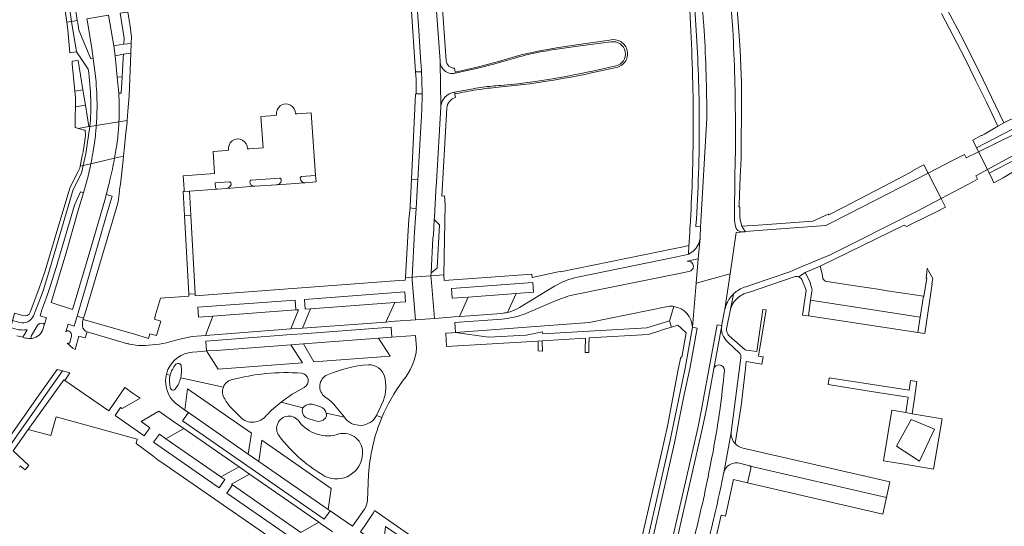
# Model space of a CAD drawing. Extents: x 146402 to 164798, y 455483 to 464134.
# Tile 481 of 575: x 156204 to 156517, y 462592 to 462753. Entities that reach past the tile are written whole.
import ezdxf

# ---------------------------------------------------------------- set-up
doc = ezdxf.new("R2010")
doc.units = 0
doc.header["$LTSCALE"] = 0.2
for name, color, linetype, lineweight in [('B-XX-VH-VERHARDING_ASFALT-GV', 252, 'CONTINUOUS', 18), ('B-XX-VH-VERHARDING_BETONSTRAATSTEEN-GV', 252, 'CONTINUOUS', 18), ('B-XX-VH-VERHARDING_SIERBESTRATING-GV', 252, 'CONTINUOUS', 18), ('B-XX-VH-VERHARDING_TEGEL-GV', 252, 'CONTINUOUS', 18), ('B-XX-VH-VERHARDING_TEGEL_RUBBER-GV', 252, 'CONTINUOUS', 18)]:
    doc.layers.add(name, color=color, linetype=linetype, lineweight=lineweight)

msp = doc.modelspace()

# ---------------------------------------------------------------- linework, layer by layer
at = {"layer": 'B-XX-VH-VERHARDING_ASFALT-GV'}
for points in [[(156430.485, 462750.148), (156429.973, 462756.693), (156428.619, 462756.576), (156427.316, 462769.723), (156426.476, 462777.079), (156425.623, 462783.634), (156424.667, 462790.141), (156424.418, 462791.692), (156418.387, 462790.71), (156419.005, 462786.585), (156420.094, 462778.488), (156420.978, 462771.083), (156422.553, 462756.069), (156420.952, 462755.937)], [(156337.678, 462740.272), (156335.973, 462763.263), (156335.552, 462769.714), (156332.875, 462768.328), (156329.773, 462766.723), (156330.961, 462749.865), (156331.584, 462739.505)], [(156496.695, 462755.212), (156504.167, 462741.068), (156507.543, 462734.049), (156510.947, 462727.136), (156514.627, 462719.511), (156514.807, 462719.617), (156516.5, 462720.55), (156509.936, 462734.235), (156503.608, 462746.97), (156497.759, 462757.897)], [(156235.717, 462729.986), (156235.214, 462735.078), (156234.546, 462741.832), (156234.111, 462744.98), (156234.108, 462744.997), (156232.516, 462754.72), (156225.637, 462753.55), (156225.787, 462752.657), (156227.145, 462744.177), (156227.564, 462740.982), (156228.411, 462734.524)], [(156421.21, 462752.714), (156421.434, 462749.835)], [(156391.882, 462746.245), (156382.081, 462744.982), (156372.45, 462743.564)], [(156519.018, 462718.433), (156507.864, 462712.578), (156507.9, 462712.507), (156508.486, 462711.335), (156519.885, 462716.968), (156527.236, 462720.732), (156539.08, 462726.168), (156539.503, 462726.337), (156548.325, 462729.461), (156553.983, 462731.154), (156604.261, 462745.469), (156603.833, 462747.01), (156553.477, 462732.854)], [(156560.583, 462728.15), (156570.704, 462731.008), (156605.536, 462740.876), (156604.261, 462745.469), (156553.983, 462731.154), (156548.325, 462729.461), (156539.503, 462726.337), (156539.08, 462726.168), (156527.236, 462720.732), (156519.885, 462716.968), (156508.486, 462711.335), (156511.29, 462705.729), (156525.643, 462713.566)], [(156337.885, 462725.902), (156337.689, 462739.701), (156337.688, 462739.714)], [(156337.689, 462739.701), (156337.885, 462725.902)], [(156360.963, 462741.013), (156357.934, 462740.099), (156354.634, 462739.194), (156349.635, 462737.938), (156342.486, 462736.328)], [(156356.887, 462732.4), (156362.355, 462732.909), (156367.838, 462733.66), (156373.297, 462734.561), (156378.703, 462735.518)], [(156342.188, 462730.325), (156342.195, 462730.326), (156348.194, 462731.385)], [(156331.941, 462729.763), (156331.941, 462729.737)], [(156331.655, 462721.112), (156330.547, 462702.509), (156330.46, 462701.05), (156330.047, 462693.247), (156329.544, 462685.947), (156328.773, 462671.512), (156328.849, 462671.519), (156334.754, 462672.011), (156334.824, 462672.953), (156335.4, 462683.95), (156335.569, 462684.892), (156335.802, 462689.881), (156335.846, 462690.505), (156336.33, 462699.027), (156336.483, 462701.704), (156337.851, 462725.62)], [(156228.606, 462719.681), (156235.794, 462720.875), (156235.831, 462721.785)], [(156235.794, 462720.875), (156228.606, 462719.681)], [(156422.277, 462722.032), (156420.372, 462689.284), (156420.299, 462687.591), (156420.146, 462684.211), (156420.123, 462683.949)], [(156228.462, 462717.941), (156228.454, 462717.85), (156228.387, 462717.175)], [(156234.846, 462711.883), (156234.922, 462712.356), (156235.013, 462712.937), (156235.382, 462715.759), (156235.39, 462715.842), (156235.39, 462715.844), (156235.391, 462715.854)], [(156228.011, 462714.16), (156227.609, 462711.532), (156227.478, 462710.761)], [(156525.643, 462713.566), (156511.29, 462705.729), (156511.873, 462704.565), (156523.279, 462710.538), (156526.412, 462712.278)], [(156234.387, 462709.331), (156226.866, 462707.547), (156226.863, 462707.534)], [(156226.866, 462707.547), (156234.387, 462709.331)], [(156431.37, 462687.74), (156431.084, 462689.468), (156431.051, 462690.698), (156431.056, 462691.698), (156431.114, 462702.761)], [(156224.566, 462698.317), (156222.725, 462692.363), (156219.022, 462679.248), (156214.331, 462663.536)], [(156214.331, 462663.536), (156221.051, 462661.332), (156222.243, 462665.151), (156226.85, 462680.77), (156231.466, 462696.763), (156231.734, 462697.786)], [(156420.123, 462683.949), (156419.562, 462677.434), (156418.89, 462669.625), (156429.698, 462672.585), (156431.561, 462685.772), (156434.401, 462685.99), (156434.388, 462686.012), (156433.531, 462685.947)], [(156417.688, 462655.674), (156418.89, 462669.625), (156419.562, 462677.434), (156416.031, 462676.624)], [(156416.664, 462673.34), (156416.043, 462673.236), (156413.478, 462672.722), (156379.949, 462665.961)], [(156428.036, 462661.425), (156429.698, 462672.585), (156418.89, 462669.625), (156417.688, 462655.674), (156419.165, 462655.41), (156416.845, 462642.439), (156415.071, 462634.288), (156412.045, 462619.021), (156401.383, 462572.021), (156396.311, 462550.154), (156395.218, 462545.723), (156391.969, 462535.225), (156397.591, 462531.265), (156399.6, 462537.323), (156404.56, 462559.559), (156407.414, 462571.119), (156419.383, 462623.679), (156420.676, 462630.101), (156421.218, 462633.07), (156422.997, 462642.751), (156425.534, 462656.476), (156427.009, 462656.203), (156424.472, 462642.48)], [(156361.769, 462666.359), (156346.571, 462665.2), (156343.792, 462659.053), (156347.072, 462659.306), (156357.126, 462660.072)], [(156359.067, 462660.383), (156361.769, 462666.359)], [(156357.263, 462658.277), (156342.303, 462657.137), (156342.556, 462654.037), (156384.927, 462657.208), (156409.922, 462662.26)], [(156374.497, 462664.112), (156364.102, 462659.74)], [(156427.08, 462656.577), (156427.713, 462659.77), (156427.923, 462660.829)], [(156401.259, 462537.725), (156406.025, 462559.23), (156408.878, 462570.787), (156420.849, 462623.367), (156422.139, 462629.771), (156424.472, 462642.48), (156427.009, 462656.203), (156425.534, 462656.476), (156422.997, 462642.751), (156421.218, 462633.07), (156420.676, 462630.101), (156419.383, 462623.679), (156407.414, 462571.119), (156404.56, 462559.559), (156399.6, 462537.323), (156397.591, 462531.265), (156398.863, 462530.372), (156401.083, 462537.051)], [(156401.383, 462572.021), (156412.045, 462619.021), (156415.071, 462634.288), (156416.845, 462642.439), (156419.165, 462655.41), (156417.688, 462655.674), (156415.373, 462642.731), (156410.584, 462619.349), (156399.904, 462572.278)], [(156432.595, 462647.483), (156428.94, 462650.929)], [(156427.605, 462609.332), (156427.623, 462609.412), (156427.626, 462609.427), (156430.026, 462622.286), (156430.034, 462622.376), (156433.047, 462645.983)]]:
    msp.add_lwpolyline(points, dxfattribs=at)
for points in [[(156420.952, 462755.937, -0.0012579), (156421.21, 462752.714)], [(156421.434, 462749.835, -0.0136311), (156422.277, 462722.032)], [(156431.332, 462719.344, 0.0147704), (156430.485, 462750.148)], [(156396.387, 462743.15, 0.4099976), (156391.882, 462746.245)], [(156372.45, 462743.564, 0.01562), (156366.432, 462742.412)], [(156393.365, 462738.602, 0.4129419), (156396.387, 462743.15)], [(156331.584, 462739.505, -0.0050379), (156331.758, 462736.737)], [(156337.688, 462739.714, -0.0358308), (156337.678, 462740.272)], [(156339.033, 462737.124, -0.1955994), (156337.689, 462739.701)], [(156366.432, 462742.412, 0.0104408), (156360.963, 462741.013)], [(156331.758, 462736.737, -0.0133336), (156331.941, 462729.763)], [(156342.486, 462736.328, -0.2439029), (156339.033, 462737.124)], [(156378.703, 462735.518, 0.009398), (156393.365, 462738.602)], [(156228.411, 462734.524, -0.0243563), (156228.824, 462725.777)], [(156339.196, 462728.672, -0.1668228), (156342.188, 462730.325)], [(156348.194, 462731.385, -0.0138814), (156351.219, 462731.893)], [(156351.219, 462731.893, -0.017103), (156356.887, 462732.4)], [(156235.831, 462721.785, 0.0263382), (156235.717, 462729.986)], [(156331.941, 462729.737, -0.0160016), (156331.655, 462721.112)], [(156337.885, 462725.902, -0.1491719), (156339.196, 462728.672)], [(156228.824, 462725.777, -0.018045), (156228.606, 462719.681)], [(156337.851, 462725.62, -0.0139812), (156337.885, 462725.902)], [(156235.391, 462715.854, 0.0169953), (156235.794, 462720.875)], [(156228.606, 462719.681, -0.0056136), (156228.462, 462717.941)], [(156431.114, 462702.761, 0.0135079), (156431.332, 462719.344)], [(156228.387, 462717.175, -0.0086137), (156228.011, 462714.16)], [(156234.387, 462709.331, 0.0043118), (156234.846, 462711.883)], [(156227.478, 462710.761, -0.0074347), (156226.866, 462707.547)], [(156232.911, 462702.429, 0.0121715), (156234.387, 462709.331)], [(156226.863, 462707.534, -0.0211668), (156224.566, 462698.317)], [(156231.734, 462697.786, 0.0096711), (156232.911, 462702.429)], [(156433.531, 462685.947, -0.3854362), (156431.37, 462687.74)], [(156416.031, 462676.624, -0.4593981), (156418.032, 462675.003)], [(156418.032, 462675.003, -0.3130547), (156416.664, 462673.34)], [(156379.949, 462665.961, 0.0456464), (156374.497, 462664.112)], [(156409.922, 462662.26, -0.1028322), (156411.828, 462662.254)], [(156411.828, 462662.254, -0.3659189), (156417.688, 462655.674)], [(156427.923, 462660.829, -0.0151908), (156428.036, 462661.425)], [(156357.126, 462660.072, 0.0375534), (156359.067, 462660.383)], [(156364.102, 462659.74, -0.0615868), (156357.263, 462658.277)], [(156427.285, 462653.377, -0.123887), (156427.017, 462656.202)], [(156427.017, 462656.202, -0.028964), (156427.08, 462656.577)], [(156428.94, 462650.929, -0.1279339), (156427.285, 462653.377)], [(156433.045, 462646.833, 0.14176), (156432.595, 462647.483)], [(156433.047, 462645.983, 0.1529403), (156433.045, 462646.833)], [(156424.472, 462642.48, -0.3638881), (156426.297, 462643.73)], [(156426.297, 462643.73, -0.4138116), (156427.848, 462641.883)], [(156427.848, 462641.883, -0.0132753), (156426.366, 462629.225)], [(156426.366, 462629.225, -0.0159407), (156423.243, 462611.093)], [(156423.243, 462611.093, -0.0159391), (156418.103, 462588.255)], [(156422.735, 462587.961, 0.0144203), (156427.605, 462609.332)]]:
    msp.add_lwpolyline(points, format="xyb", dxfattribs=at)
for points in [[(156508.169, 462702.625), (156507.592, 462703.709), (156511.29, 462705.729), (156508.486, 462711.335), (156504.561, 462709.394), (156503.974, 462710.495), (156500.414, 462708.67), (156492.461, 462704.593), (156496.602, 462696.484), (156504.633, 462700.756), (156506.63, 462701.819)], [(156323.256, 462663.486), (156296.545, 462661.501), (156294.029, 462655.344), (156320.473, 462657.331)], [(156291.847, 462661.147), (156265.521, 462659.166), (156263.278, 462653.049), (156290.294, 462655.138), (156292.71, 462661.191)], [(156263.57, 462648.133), (156266.735, 462648.313), (156290.308, 462650.108), (156294.324, 462650.419), (156318.099, 462652.192), (156322.379, 462652.527), (156322.144, 462655.666), (156320.616, 462655.537), (156294.146, 462653.548), (156290.413, 462653.342), (156263.385, 462651.252)], [(156318.099, 462652.192), (156294.324, 462650.419), (156297.617, 462644.641), (156321.844, 462646.448)], [(156290.308, 462650.108), (156266.735, 462648.313), (156263.57, 462648.133), (156267.296, 462642.355), (156294.049, 462644.377)], [(156276.797, 462615.413), (156277.808, 462622.077), (156257.559, 462636.095), (156256.707, 462629.356), (156257.831, 462628.59)], [(156255.992, 462625.957), (156300.916, 462594.797), (156302.75, 462597.428), (156302.167, 462597.814), (156280.141, 462613.103), (156276.797, 462615.413), (156257.831, 462628.59)], [(156273.877, 462611.361), (156256.341, 462623.53), (156250.618, 462620.287), (156268.135, 462608.15)], [(156280.141, 462613.103), (156302.167, 462597.814), (156303.057, 462604.504), (156281.068, 462619.781)], [(156299.154, 462593.829), (156277.234, 462609.033), (156271.44, 462605.904), (156271.825, 462605.602), (156293.456, 462590.496)]]:
    msp.add_lwpolyline(points, close=True, dxfattribs=at)
at = {"layer": 'B-XX-VH-VERHARDING_BETONSTRAATSTEEN-GV'}
for points in [[(156239.696, 462745.734), (156237.286, 462745.482), (156234.576, 462745.068), (156234.108, 462744.997), (156234.111, 462744.98), (156234.546, 462741.832), (156235.063, 462741.884), (156237.231, 462742.304), (156239.5, 462742.659)], [(156221.947, 462725.585), (156225.139, 462726.11), (156224.335, 462731.017), (156221.791, 462730.599), (156221.982, 462728.594)], [(156328.158, 462694.006), (156328.138, 462693.536), (156330.047, 462693.247), (156330.46, 462701.05), (156330.547, 462702.509), (156328.548, 462702.628), (156328.436, 462700.43)], [(156334.824, 462672.953), (156336.714, 462674.431), (156337.49, 462688.211), (156335.802, 462689.881), (156335.569, 462684.892), (156335.4, 462683.95)], [(156335.886, 462658.479), (156334.818, 462671.095), (156334.744, 462671.871), (156334.754, 462672.011), (156328.849, 462671.519), (156328.773, 462671.512), (156328.769, 462671.44), (156328.785, 462670.631), (156329.83, 462658.02)], [(156489.249, 462653.959), (156489.984, 462658.816), (156455.209, 462664.242), (156454.483, 462659.263)], [(156339.738, 462649.598), (156368.715, 462651.301), (156369.997, 462651.377), (156383.831, 462652.19), (156383.697, 462648.445), (156383.703, 462647.644), (156383.83, 462647.64), (156384.821, 462647.608), (156384.873, 462650.075), (156384.949, 462652.268), (156403.702, 462653.37), (156406.108, 462654.131), (156408.556, 462654.905), (156411.097, 462655.708), (156410.462, 462657.717), (156403.279, 462655.45), (156370.237, 462653.544), (156370.179, 462654.227), (156364.941, 462653.166), (156352.992, 462652.477), (156342.556, 462654.037), (156341.384, 462653.921), (156339.435, 462653.78)], [(156368.781, 462648.136), (156370.116, 462648.091), (156370.12, 462648.19), (156370.017, 462650.877), (156369.997, 462651.377), (156368.715, 462651.301), (156368.728, 462650.801), (156368.746, 462650.133), (156368.79, 462648.48)]]:
    msp.add_lwpolyline(points, close=True, dxfattribs=at)
for points in [[(156291.78, 462723.37, 1.1348914), (156285.79, 462722.94)], [(156276.53, 462712.25, 1.1365347), (156270.561, 462711.83)], [(156277.38, 462702.101, 0.1227596), (156277.319, 462701.815)], [(156277.319, 462701.815, -0.1227596), (156277.38, 462702.101)], [(156277.527, 462702.269, 0.1618207), (156277.38, 462702.101)], [(156277.38, 462702.101, -0.1618207), (156277.527, 462702.269)], [(156277.75, 462702.325, 0.1613922), (156277.527, 462702.269)], [(156277.527, 462702.269, -0.1613922), (156277.75, 462702.325)], [(156287.12, 462702.861, 0.1457153), (156286.951, 462702.968)], [(156286.951, 462702.968, -0.1457153), (156287.12, 462702.861)], [(156287.111, 462701.679, 0.0823593), (156287.259, 462702.091)], [(156287.259, 462702.091, -0.0823593), (156287.111, 462701.679)], [(156287.23, 462702.663, 0.1106347), (156287.12, 462702.861)], [(156287.12, 462702.861, -0.1106347), (156287.23, 462702.663)], [(156287.259, 462702.091, 0.1102113), (156287.23, 462702.663)], [(156287.23, 462702.663, -0.1102113), (156287.259, 462702.091)], [(156293.22, 462702.96, -0.4299468), (156293.735, 462703.48)], [(156293.735, 462703.48, 0.4299468), (156293.22, 462702.96)], [(156294.474, 462701.557, -0.2184702), (156293.46, 462702.24)], [(156293.46, 462702.24, 0.2184702), (156294.474, 462701.557)], [(156266.927, 462699.508, -0.4238814), (156266.43, 462699.99)], [(156266.43, 462699.99, 0.4238814), (156266.927, 462699.508)], [(156270.687, 462700.033, -0.1116055), (156269.972, 462699.733)], [(156269.972, 462699.733, 0.1116055), (156270.687, 462700.033)], [(156271.219, 462700.612, -0.1035155), (156270.687, 462700.033)], [(156270.687, 462700.033, 0.1035155), (156271.219, 462700.612)], [(156270.76, 462701.825, -0.1065237), (156271.077, 462701.733)], [(156271.077, 462701.733, 0.1065237), (156270.76, 462701.825)], [(156271.077, 462701.733, -0.1466516), (156271.299, 462701.491)], [(156271.299, 462701.491, 0.1466516), (156271.077, 462701.733)], [(156271.374, 462701.153, -0.1203325), (156271.219, 462700.612)], [(156271.219, 462700.612, 0.1203325), (156271.374, 462701.153)], [(156271.299, 462701.491, -0.1218671), (156271.374, 462701.153)], [(156271.374, 462701.153, 0.1218671), (156271.299, 462701.491)], [(156277.319, 462701.815, 0.1155285), (156277.511, 462701.071)], [(156277.511, 462701.071, -0.1155285), (156277.319, 462701.815)], [(156277.662, 462700.865, 0.0861073), (156278.041, 462700.592)], [(156278.041, 462700.592, -0.0861073), (156277.662, 462700.865)], [(156278.041, 462700.592, 0.0723334), (156278.453, 462700.446)], [(156278.453, 462700.446, -0.0723334), (156278.041, 462700.592)], [(156278.453, 462700.446, 0.0302134), (156278.681, 462700.417)], [(156278.681, 462700.417, -0.0302134), (156278.453, 462700.446)], [(156278.681, 462700.417, 0.0225111), (156278.904, 462700.412)], [(156285.877, 462700.901, 0.0789306), (156286.361, 462701.017)], [(156286.361, 462701.017, -0.0789306), (156285.877, 462700.901)], [(156286.361, 462701.017, 0.0854983), (156286.789, 462701.282)], [(156286.789, 462701.282, -0.0854983), (156286.361, 462701.017)], [(156286.789, 462701.282, 0.0849315), (156287.111, 462701.679)], [(156287.111, 462701.679, -0.0849315), (156286.789, 462701.282)], [(156294.474, 462701.557, 0.0564037), (156294.81, 462701.54)], [(156459.466, 462670.572, -0.1179364), (156459.115, 462671.121)], [(156455.618, 462667.967, -0.0633326), (156455.621, 462667.067)], [(156460.367, 462670.174, -0.177713), (156459.466, 462670.572)], [(156325.738, 462638.535, 0.1552691), (156330.212, 462649.147)], [(156259.07, 462647.754, 0.2817708), (156251.337, 462642.235)], [(156252.018, 462640.416, -0.1248273), (156253.856, 462643.907)], [(156253.856, 462643.907, -0.6220177), (156255.547, 462643.313)], [(156255.547, 462643.313, -0.0997957), (156255.375, 462639.585)], [(156301.937, 462640.574, -0.0839232), (156314.923, 462643.752)], [(156314.923, 462643.752, -0.3456195), (156320.054, 462640.105)], [(156250.671, 462639.768, 0.2582672), (156253.722, 462631.602)], [(156250.829, 462640.67, 0.0244178), (156250.671, 462639.768)], [(156251.337, 462642.235, 0.0447806), (156250.829, 462640.67)], [(156252.071, 462636.471, -0.1249696), (156252.018, 462640.416)], [(156255.375, 462639.585, -0.0997349), (156253.773, 462636.215)], [(156271.347, 462638.975, -0.0820872), (156293.676, 462641.092)], [(156293.676, 462641.092, -0.7403284), (156294.533, 462636.579)], [(156301.192, 462633.52, -0.5842189), (156301.937, 462640.574)], [(156320.054, 462640.105, -0.1492245), (156319.665, 462632.365)], [(156253.773, 462636.215, -0.701563), (156252.071, 462636.471)], [(156269.086, 462633.321, -0.2205236), (156268.907, 462636.672)], [(156268.907, 462636.672, -0.2203175), (156271.347, 462638.975)], [(156294.533, 462636.579, 0.044762), (156287.237, 462631.863)], [(156319.168, 462626.969, -0.0603309), (156325.738, 462638.535)], [(156271.293, 462630.153, -0.051518), (156269.086, 462633.321)], [(156304.713, 462630.263, 0.0950185), (156301.192, 462633.52)], [(156287.237, 462631.863, 0.0325152), (156282.524, 462627.658)], [(156294.116, 462630.058, -0.3330392), (156297.545, 462631.094)], [(156299.699, 462630.377, -0.2755221), (156301.563, 462628.39)], [(156282.524, 462627.658, -0.4522644), (156274.292, 462627.111)], [(156286.582, 462621.198, -1.0188378), (156292.936, 462625.765)], [(156295.445, 462626.84, -0.4172693), (156294.116, 462630.058)], [(156301.56, 462627.239, -0.382788), (156298.13, 462625.99)], [(156301.563, 462628.39, -0.1103404), (156301.56, 462627.239)], [(156317.522, 462627.643, -0.5569595), (156307.295, 462627.107)], [(156292.936, 462625.765, 0.3225226), (156305.586, 462621.783)], [(156314.986, 462608.919, -0.0843136), (156319.168, 462626.969)], [(156293.613, 462613.723, -0.0477061), (156286.582, 462621.198)], [(156305.586, 462621.783, -0.5209959), (156313.063, 462615.452)], [(156431.24, 462618.726, -0.2078353), (156430.026, 462622.286)], [(156433.793, 462617.281, -0.1595274), (156431.24, 462618.726)], [(156313.063, 462615.452, -0.5386011), (156301.244, 462608.342)], [(156301.244, 462608.342, -0.0511943), (156293.613, 462613.723)], [(156427.626, 462609.427, -0.2015668), (156429.5, 462612.024)], [(156429.5, 462612.024, -0.2270319), (156433.05, 462612.378)], [(156435.802, 462611.681, -0.1056283), (156436.035, 462611.597)], [(156436.035, 462611.597, -0.102406), (156436.202, 462611.432)], [(156436.202, 462611.432, -0.2854782), (156436.203, 462610.833)], [(156313.704, 462597.961, 0.1292858), (156314.589, 462600.832)], [(156316.87, 462597.501, -0.0536629), (156316.023, 462596.023)]]:
    msp.add_lwpolyline(points, format="xyb", dxfattribs=at)
for points in [[(156285.79, 462722.94), (156285.28, 462722.906), (156280.8, 462722.61), (156281.536, 462712.61), (156277.049, 462712.287), (156276.53, 462712.25)], [(156293.735, 462703.48), (156298.17, 462703.81), (156296.79, 462723.74), (156292.319, 462723.41), (156291.78, 462723.37)], [(156270.561, 462711.83), (156270.029, 462711.79), (156265.62, 462711.46), (156266.11, 462704.44), (156256.12, 462703.71), (156256.318, 462700.976), (156256.442, 462699.27), (156256.48, 462698.75), (156258.2, 462698.843), (156266.927, 462699.508)], [(156286.951, 462702.968), (156286.755, 462702.97), (156282.258, 462702.648), (156277.75, 462702.325)], [(156277.75, 462702.325), (156282.258, 462702.648), (156286.755, 462702.97), (156286.951, 462702.968)], [(156293.46, 462702.24), (156293.22, 462702.96)], [(156293.22, 462702.96), (156293.46, 462702.24)], [(156294.81, 462701.54), (156298.313, 462701.784), (156298.17, 462703.81), (156293.735, 462703.48)], [(156266.43, 462699.99), (156266.35, 462701.47), (156270.76, 462701.825)], [(156270.76, 462701.825), (156266.35, 462701.47), (156266.43, 462699.99)], [(156266.927, 462699.508), (156266.97, 462699.511), (156269.955, 462699.73), (156269.96, 462699.731), (156269.972, 462699.733)], [(156269.972, 462699.733), (156277.538, 462700.305), (156278.681, 462700.417)], [(156277.511, 462701.071), (156277.662, 462700.865)], [(156277.662, 462700.865), (156277.511, 462701.071)], [(156278.904, 462700.412), (156285.747, 462700.892), (156285.862, 462700.9), (156285.877, 462700.901)], [(156285.877, 462700.901), (156290.28, 462701.217), (156294.474, 462701.557)], [(156459.115, 462671.121), (156458.85, 462672.66), (156458.23, 462675.06), (156453.51, 462673.071), (156455.04, 462669.95), (156455.318, 462668.966), (156455.618, 462667.967)], [(156455.209, 462664.242), (156489.984, 462658.816), (156490.992, 462665.484), (156488.178, 462665.92), (156485.267, 462666.372), (156482.356, 462666.823), (156479.445, 462667.275), (156476.534, 462667.727), (156473.624, 462668.178), (156470.671, 462668.636), (156460.367, 462670.174)], [(156455.621, 462667.067), (156455.209, 462664.242)], [(156330.212, 462649.147), (156329.902, 462653.075), (156323.758, 462652.596), (156322.379, 462652.527), (156318.099, 462652.192), (156321.844, 462646.448), (156297.617, 462644.641), (156294.324, 462650.419), (156290.308, 462650.108), (156294.049, 462644.377), (156267.296, 462642.355), (156263.57, 462648.133), (156262.181, 462647.959), (156259.07, 462647.754)], [(156250.829, 462640.67), (156252.018, 462640.416)], [(156252.018, 462640.416), (156250.829, 462640.67)], [(156255.375, 462639.585), (156268.907, 462636.672)], [(156268.907, 462636.672), (156255.375, 462639.585)], [(156253.722, 462631.602), (156256.707, 462629.356), (156257.559, 462636.095), (156277.808, 462622.077), (156276.797, 462615.413), (156280.141, 462613.103), (156281.068, 462619.781), (156303.057, 462604.504), (156302.167, 462597.814), (156302.75, 462597.428), (156303.859, 462596.665), (156309.845, 462592.506), (156313.704, 462597.961)], [(156274.292, 462627.111), (156271.293, 462630.153)], [(156287.237, 462631.863), (156294.116, 462630.058)], [(156294.116, 462630.058), (156287.237, 462631.863)], [(156297.545, 462631.094), (156299.699, 462630.377)], [(156307.295, 462627.107), (156304.713, 462630.263)], [(156319.665, 462632.365), (156317.522, 462627.643), (156319.168, 462626.969)], [(156301.563, 462628.39), (156307.295, 462627.107)], [(156307.295, 462627.107), (156301.563, 462628.39)], [(156319.168, 462626.969), (156317.522, 462627.643)], [(156298.13, 462625.99), (156295.445, 462626.84)], [(156430.026, 462622.286), (156427.626, 462609.427)], [(156480.379, 462606.644), (156475.23, 462607.808), (156473.886, 462608.114), (156472.225, 462608.5), (156472.008, 462608.548), (156471.525, 462608.66), (156433.793, 462617.281)], [(156433.05, 462612.378), (156435.802, 462611.681)], [(156436.035, 462611.597), (156479.272, 462601.582), (156480.379, 462606.644)], [(156479.272, 462601.582), (156436.035, 462611.597)], [(156314.589, 462600.832), (156314.986, 462608.919)], [(156436.203, 462610.833), (156435.21, 462606.33), (156478.136, 462596.385), (156479.272, 462601.582)], [(156316.023, 462596.023), (156314.93, 462594.394), (156313.917, 462592.885), (156312.452, 462590.703), (156317.818, 462586.971), (156318.936, 462586.166), (156319.636, 462585.664), (156320.306, 462592.454), (156340.1, 462578.874), (156339.037, 462572.141), (156340.028, 462571.449), (156344.62, 462578.132), (156321.746, 462594.124)], [(156321.746, 462594.124), (156316.87, 462597.501)]]:
    msp.add_lwpolyline(points, dxfattribs=at)
at = {"layer": 'B-XX-VH-VERHARDING_SIERBESTRATING-GV'}
for points in [[(156416.414, 462678.88), (156416.59, 462681.581), (156416.578, 462681.569), (156413.835, 462680.997), (156413.191, 462680.874), (156412.164, 462680.673), (156375.864, 462673.258), (156375.845, 462673.345), (156375.143, 462673.203), (156366.823, 462671.412), (156366.783, 462672.514), (156352.271, 462671.416), (156338.929, 462670.545), (156338.818, 462672.305), (156334.876, 462672.021), (156334.754, 462672.011), (156334.744, 462671.871), (156334.818, 462671.095), (156335.886, 462658.479), (156341.006, 462658.869), (156342.157, 462658.927), (156343.792, 462659.053), (156346.571, 462665.2), (156341.465, 462664.873), (156341.248, 462667.99), (156367.049, 462669.919), (156367.298, 462666.773), (156361.769, 462666.359), (156359.067, 462660.383)], [(156381.2, 462671.559), (156412.731, 462677.985), (156414.652, 462678.389), (156415.698, 462678.608)], [(156362.832, 462661.958), (156374.004, 462668.653)], [(156362.075, 462661.504), (156362.832, 462661.958)]]:
    msp.add_lwpolyline(points, dxfattribs=at)
for points in [[(156415.698, 462678.608, 0.0305605), (156416.414, 462678.88)], [(156374.004, 462668.653, -0.0886774), (156381.2, 462671.559)], [(156359.067, 462660.383, 0.0616175), (156362.075, 462661.504)]]:
    msp.add_lwpolyline(points, format="xyb", dxfattribs=at)
at = {"layer": 'B-XX-VH-VERHARDING_TEGEL-GV'}
for points in [[(156219.753, 462759.052), (156219.943, 462757.886), (156220.767, 462752.723), (156222.558, 462753.03), (156221.79, 462758.121), (156221.591, 462759.442), (156221.222, 462761.886), (156221.012, 462763.28), (156220.001, 462769.444), (156219.574, 462772.027), (156217.843, 462782.501), (156217.325, 462785.665)], [(156418.892, 462749.966), (156418.264, 462759.979), (156416.925, 462773.049), (156415.676, 462783.172)], [(156339.589, 462740.223), (156338.049, 462762.955), (156337.795, 462766.701), (156337.522, 462770.736), (156335.552, 462769.714), (156335.973, 462763.263), (156337.678, 462740.272)], [(156432.801, 462702.454), (156432.856, 462703.361), (156433.204, 462709.122), (156433.326, 462728.78), (156433.269, 462733.432), (156433.265, 462733.522), (156433.175, 462735.733), (156433.166, 462735.733), (156432.855, 462743.736), (156432.434, 462749.497), (156431.951, 462756.61), (156431.592, 462761.157), (156431.078, 462766.824), (156430.988, 462767.814), (156429.041, 462767.653)], [(156331.584, 462739.505), (156330.961, 462749.865), (156329.773, 462766.723), (156329.543, 462766.604), (156327.92, 462765.76)], [(156327.92, 462765.76), (156328.155, 462762.298), (156328.483, 462757.481), (156329.892, 462736.732), (156331.758, 462736.737)], [(156429.459, 462763.252), (156429.973, 462756.693), (156430.485, 462750.148)], [(156416.923, 462756.376), (156417.197, 462749.798)], [(156227.564, 462740.982), (156226.852, 462740.868), (156223.023, 462749.945), (156222.687, 462752.172), (156222.558, 462753.03), (156220.767, 462752.723), (156222.31, 462743.048), (156224.165, 462740.4), (156226.069, 462737.602)], [(156391.441, 462746.815), (156382.441, 462745.55), (156375.192, 462744.436), (156369.341, 462743.376), (156363.392, 462742.115), (156356.144, 462740.051), (156349.794, 462738.34), (156342.429, 462736.632), (156342.194, 462737.877)], [(156372.45, 462743.564), (156382.081, 462744.982), (156391.882, 462746.245)], [(156238.619, 462724.288), (156238.986, 462729.066), (156239.5, 462742.659), (156237.231, 462742.304), (156237.169, 462740.973), (156236.795, 462735.125), (156236.485, 462730.012), (156235.717, 462729.986)], [(156228.411, 462734.524), (156227.564, 462740.982)], [(156337.688, 462739.714), (156337.689, 462739.701)], [(156342.486, 462736.328), (156349.635, 462737.938), (156354.634, 462739.194), (156357.934, 462740.099), (156360.963, 462741.013)], [(156331.758, 462736.737), (156329.892, 462736.732), (156330.052, 462734.384), (156330.109, 462729.733)], [(156385.18, 462736.278), (156393.105, 462738.015)], [(156378.703, 462735.518), (156373.297, 462734.561), (156367.838, 462733.66), (156362.355, 462732.909), (156356.887, 462732.4)], [(156348.194, 462731.385), (156342.195, 462730.326), (156342.188, 462730.325), (156342.321, 462729.716)], [(156342.557, 462728.573), (156342.321, 462729.716), (156342.188, 462730.325)], [(156331.941, 462729.737), (156330.109, 462729.733), (156329.91, 462729.682), (156328.548, 462702.628), (156330.547, 462702.509), (156331.655, 462721.112)], [(156330.109, 462729.733), (156331.941, 462729.737), (156331.941, 462729.763)], [(156235.831, 462721.785), (156235.794, 462720.875), (156238.39, 462721.31), (156238.619, 462724.288)], [(156335.802, 462689.881), (156337.49, 462688.211), (156336.714, 462674.431), (156334.824, 462672.953), (156334.754, 462672.011), (156334.876, 462672.021), (156338.818, 462672.305), (156339.31, 462694.59), (156339.105, 462697.357), (156338.212, 462697.284), (156339.769, 462725.194)], [(156337.851, 462725.62), (156336.483, 462701.704), (156336.33, 462699.027), (156335.846, 462690.505), (156335.802, 462689.881)], [(156525.878, 462725.101), (156517.356, 462721.022), (156516.5, 462720.55), (156514.807, 462719.617), (156514.627, 462719.511), (156510.356, 462716.996), (156509.482, 462716.558), (156509.357, 462716.495), (156506.626, 462715.053), (156507.864, 462712.578), (156519.018, 462718.433)], [(156234.387, 462709.331), (156237.259, 462710.008), (156237.555, 462712.927), (156237.908, 462716.416), (156238.348, 462720.763), (156238.39, 462721.31), (156235.794, 462720.875)], [(156226.597, 462719.347), (156225.728, 462713.64), (156225.276, 462710.674), (156225.186, 462710.269), (156224.458, 462706.981), (156226.866, 462707.547)], [(156228.606, 462719.681), (156226.597, 462719.347)], [(156226.597, 462719.347), (156228.606, 462719.681)], [(156228.387, 462717.175), (156228.454, 462717.85), (156228.462, 462717.941)], [(156235.391, 462715.854), (156235.39, 462715.844), (156235.39, 462715.842), (156235.382, 462715.759), (156235.013, 462712.937), (156234.922, 462712.356), (156234.846, 462711.883)], [(156227.478, 462710.761), (156227.609, 462711.532), (156228.011, 462714.16)], [(156526.412, 462712.278), (156523.279, 462710.538), (156511.873, 462704.565)], [(156237.026, 462707.706), (156237.259, 462710.008), (156234.387, 462709.331)], [(156511.873, 462704.565), (156511.919, 462704.472), (156512.934, 462702.416), (156513.364, 462701.546), (156516.279, 462703.102), (156521.628, 462706.372), (156524.076, 462707.728), (156530.174, 462710.839), (156530.415, 462710.961)], [(156223.527, 462706.759), (156223.417, 462706.189), (156222.819, 462705.088), (156220.851, 462701.136), (156220.177, 462699.783), (156215.22, 462683.209), (156212.237, 462673.237), (156210.358, 462667.793), (156207.661, 462660.443)], [(156226.863, 462707.534), (156226.866, 462707.547), (156224.458, 462706.981), (156223.869, 462704.539), (156221.277, 462699.434), (156213.831, 462674.221), (156211.689, 462667.255), (156210.856, 462665.024), (156208.724, 462659.313)], [(156208.724, 462659.313), (156210.856, 462665.024), (156211.689, 462667.255), (156213.831, 462674.221), (156221.277, 462699.434), (156223.869, 462704.539), (156224.458, 462706.981), (156223.527, 462706.759)], [(156231.734, 462697.786), (156233.58, 462697.25), (156231.72, 462690.96), (156225.692, 462669.953), (156222.527, 462659.21), (156224.519, 462658.527), (156225.021, 462660.154), (156234.916, 462693.234), (156235.556, 462695.443), (156236.009, 462698.88), (156235.81, 462699.02), (156235.904, 462699.412), (156236.3, 462701.07), (156237.026, 462707.706)], [(156431.114, 462702.761), (156431.056, 462691.698), (156431.051, 462690.698), (156431.084, 462689.468), (156431.37, 462687.74)], [(156212.1, 462656.352), (156212.812, 462658.695), (156210.788, 462659.317), (156211.361, 462661.243), (156211.984, 462662.893), (156213.101, 462666.046), (156213.923, 462668.615), (156215.864, 462674.62), (156221.685, 462694.433), (156223.629, 462698.637), (156224.566, 462698.317)], [(156496.602, 462696.484), (156488.989, 462692.515), (156461.154, 462678.525), (156458.837, 462677.558), (156451.492, 462674.491), (156448.659, 462673.308), (156436.133, 462669.025), (156434.713, 462668.539)], [(156451.412, 462671.636), (156453.51, 462673.071), (156458.23, 462675.06), (156484.896, 462688.051), (156485.744, 462687.615), (156487.056, 462688.333), (156487.046, 462688.355), (156487.543, 462688.6), (156494.891, 462692.222), (156497.983, 462693.736), (156497.988, 462693.738), (156496.602, 462696.484)], [(156434.388, 462686.012), (156433.374, 462687.705), (156433.328, 462687.702), (156432.861, 462689.793), (156432.72, 462690.916), (156432.732, 462693.918), (156432.453, 462693.935), (156432.492, 462694.622)], [(156420.123, 462683.949), (156420.146, 462684.211), (156420.299, 462687.591), (156418.819, 462687.696), (156418.83, 462687.937)], [(156433.531, 462685.947), (156434.388, 462686.012)], [(156416.59, 462681.581), (156416.414, 462678.88)], [(156258.979, 462652.689), (156261.837, 462652.953), (156263.278, 462653.049), (156265.521, 462659.166), (156261.041, 462658.835), (156260.795, 462662.01), (156291.635, 462664.297), (156291.847, 462661.147), (156292.71, 462661.191), (156290.294, 462655.138), (156294.029, 462655.344), (156296.545, 462661.501), (156294.87, 462661.398), (156294.599, 462664.512), (156326.424, 462666.882), (156326.651, 462663.756), (156323.256, 462663.486), (156320.473, 462657.331), (156322.009, 462657.461), (156323.378, 462657.558), (156329.83, 462658.02), (156328.785, 462670.631), (156328.769, 462671.44), (156328.773, 462671.512), (156326.645, 462671.314), (156326.605, 462670.656), (156324.667, 462670.51), (156259.974, 462665.683), (156259.942, 462666.305), (156257.947, 462666.119), (156257.978, 462665.536), (156248.96, 462664.861), (156247.346, 462659.656), (156247.018, 462658.229), (156249.086, 462657.592), (156247.65, 462653.061), (156245.599, 462653.628), (156245.124, 462652.106), (156240.417, 462653.53), (156240.4, 462653.621), (156224.396, 462658.107)], [(156435.466, 462666.706), (156449.962, 462671.633)], [(156455.618, 462667.967), (156455.318, 462668.966), (156455.04, 462669.95), (156453.51, 462673.071), (156451.412, 462671.636)], [(156452.414, 462670.838), (156453.769, 462667.488), (156453.011, 462662.387), (156452.58, 462659.483), (156454.483, 462659.263)], [(156428.63, 462655.64), (156429.677, 462660.861), (156430.743, 462666.212), (156430.745, 462666.224)], [(156430.965, 462666.435), (156430.745, 462666.224), (156430.743, 462666.212), (156429.677, 462660.861)], [(156432.403, 462667.507), (156432.319, 462667.46)], [(156454.483, 462659.263), (156455.209, 462664.242), (156455.621, 462667.067)], [(156411.828, 462662.254), (156410.462, 462657.717), (156411.097, 462655.708), (156413.085, 462656.337), (156414.139, 462655.347), (156415.685, 462653.895), (156414.331, 462646.137), (156414.042, 462646.218), (156413.215, 462642.26), (156409.75, 462624.27), (156407.92, 462615.85), (156394.786, 462559.346), (156392.216, 462548.381)], [(156205.337, 462659.365), (156202.662, 462660.098), (156202.64, 462660.018), (156202.043, 462657.807), (156202.04, 462657.797), (156204.316, 462657.176)], [(156224.396, 462658.107), (156224.425, 462658.224), (156224.519, 462658.527), (156222.527, 462659.21), (156221.624, 462656.046), (156219.666, 462656.603), (156218.93, 462654.251)], [(156427.923, 462660.829), (156427.713, 462659.77), (156427.08, 462656.577)], [(156431.24, 462618.726), (156433.166, 462630.686), (156434.402, 462641.593), (156434.778, 462644.799), (156439.749, 462643.954), (156440.159, 462646.287), (156438.707, 462646.532), (156441.058, 462661.168), (156440.075, 462661.312), (156438.094, 462647.953), (156434.898, 462648.422), (156434.392, 462648.496), (156429.334, 462652.99)], [(156204.316, 462657.176), (156202.04, 462657.797), (156201.442, 462655.58), (156202.485, 462655.291), (156204, 462654.883), (156204.039, 462654.858), (156204.442, 462654.83), (156204.886, 462654.799), (156205.331, 462654.788), (156205.775, 462654.799), (156206.219, 462654.83), (156206.661, 462654.883), (156205.301, 462652.471)], [(156209.788, 462656.105), (156207.89, 462652.79)], [(156207.89, 462652.79), (156209.788, 462656.105)], [(156211.742, 462655.229), (156212.1, 462656.352)], [(156221.854, 462648.574), (156223.104, 462652.853), (156224.99, 462652.271), (156225.03, 462652.259), (156225.647, 462654.208), (156225.139, 462654.431), (156224.321, 462655.35)], [(156224.321, 462655.35), (156225.139, 462654.431), (156225.647, 462654.208), (156238.15, 462650.546)], [(156394.108, 462547.488), (156396.779, 462559.033), (156399.904, 462572.278), (156410.584, 462619.349), (156415.373, 462642.731), (156417.688, 462655.674)], [(156203.369, 462652.978), (156205.301, 462652.471), (156206.661, 462654.883), (156206.219, 462654.83), (156205.775, 462654.799), (156205.331, 462654.788), (156204.886, 462654.799), (156204.442, 462654.83), (156204.039, 462654.858)], [(156220.69, 462652.842), (156220.156, 462650.79)], [(156251.966, 462651.043), (156255.077, 462651.832)], [(156428.94, 462650.929), (156432.595, 462647.483)], [(156433.047, 462645.983), (156430.034, 462622.376), (156430.026, 462622.286)], [(156188.241, 462600.618), (156193.042, 462606.562), (156217.92, 462641.789)], [(156217.92, 462641.789), (156216.172, 462642.278), (156209.675, 462633.002), (156205.014, 462626.417), (156202.194, 462622.43), (156199.064, 462617.956), (156194.749, 462612.018), (156190.008, 462605.598)], [(156204.213, 462611.304), (156204.48, 462611.634), (156206.067, 462610.376), (156207.179, 462611.746), (156207.24, 462611.821), (156202.185, 462616.406), (156207.028, 462623.231), (156218.255, 462639.025), (156218.574, 462638.804), (156220.212, 462641.159), (156217.92, 462641.789), (156193.042, 462606.562)], [(156297.493, 462583.922), (156270.023, 462603.002), (156271.825, 462605.602), (156271.44, 462605.904), (156277.234, 462609.033), (156273.877, 462611.361), (156268.135, 462608.15), (156269.336, 462607.309), (156267.612, 462604.739), (156246.787, 462619.15), (156248.61, 462621.714), (156250.618, 462620.287), (156256.341, 462623.53), (156254.965, 462624.486), (156253.842, 462625.244), (156248.478, 462628.984), (156242.795, 462625.729), (156245.585, 462623.761), (156243.826, 462621.229), (156234.538, 462627.633), (156236.322, 462630.146), (156236.809, 462629.866), (156242.507, 462633.13), (156240.26, 462634.69), (156237.671, 462636.529), (156232.593, 462629.085), (156218.574, 462638.804), (156218.255, 462639.025), (156207.028, 462623.231), (156214.18, 462621.303), (156215.851, 462627.256), (156241.612, 462620.161), (156241.205, 462618.736), (156243.227, 462617.234), (156246.538, 462614.902), (156248.153, 462613.634), (156250.807, 462611.735), (156295.734, 462580.647)], [(156435.802, 462611.681), (156433.05, 462612.378)], [(156418.07, 462565.401), (156424.787, 462587.313), (156425.536, 462590.514), (156426.823, 462596.016), (156428.223, 462595.662), (156430.716, 462607.341), (156435.21, 462606.33), (156436.203, 462610.833)], [(156427.626, 462609.427), (156427.623, 462609.412), (156427.605, 462609.332)], [(156303.556, 462590.764), (156300.979, 462592.54), (156299.876, 462593.305), (156299.154, 462593.829), (156293.456, 462590.496)]]:
    msp.add_lwpolyline(points, dxfattribs=at)
for points in [[(156218.482, 462757.649), (156219.243, 462752.467), (156220.767, 462752.723), (156219.943, 462757.886), (156219.753, 462759.052), (156218.296, 462758.811)], [(156238.563, 462755.744), (156238.436, 462755.723), (156236.22, 462755.348), (156237.4, 462747.467), (156237.286, 462745.482), (156239.696, 462745.734), (156239.757, 462747.826), (156239.293, 462751.112)], [(156220.578, 462742.861), (156222.31, 462743.048), (156220.767, 462752.723), (156219.243, 462752.467), (156219.598, 462750.047), (156220.157, 462742.815)], [(156220.889, 462740.158), (156220.991, 462739.257), (156221.791, 462730.599), (156224.335, 462731.017), (156222.814, 462740.298)], [(156236.795, 462735.125), (156235.214, 462735.078), (156235.717, 462729.986), (156236.485, 462730.012)], [(156225.139, 462726.11), (156221.947, 462725.585), (156221.911, 462722.697), (156221.902, 462719.617), (156221.9, 462719.036), (156221.947, 462719.041), (156222.631, 462718.845), (156222.847, 462718.783), (156226.247, 462719.346)], [(156225.728, 462713.64), (156226.597, 462719.347), (156226.247, 462719.346), (156222.847, 462718.783), (156224.899, 462718.195), (156225.099, 462718.195), (156225.202, 462716.494), (156224.728, 462713.412), (156224.409, 462711.341), (156224.16, 462710.048), (156223.527, 462706.759), (156224.458, 462706.981), (156225.186, 462710.269), (156225.276, 462710.674)], [(156491.155, 462707.165), (156487.655, 462705.438), (156487.768, 462705.265), (156483.446, 462703.017), (156465.284, 462693.57), (156460.937, 462691.361), (156460.802, 462691.588), (156455.917, 462689.386), (156438.603, 462688.095), (156433.374, 462687.705), (156434.388, 462686.012), (156438.517, 462686.323), (156459.975, 462687.94), (156460.056, 462687.946), (156460.843, 462688.385), (156467.074, 462691.58), (156492.461, 462704.593)], [(156256.611, 462691.126), (156258.605, 462691.271), (156258.2, 462698.843), (156256.48, 462698.75), (156256.205, 462698.728)], [(156328.773, 462671.512), (156329.544, 462685.947), (156330.047, 462693.247), (156328.138, 462693.536), (156327.731, 462689.991), (156327.106, 462679.027), (156327.091, 462679.026), (156326.645, 462671.314)], [(156258.605, 462691.271), (156256.611, 462691.126), (156257.947, 462666.119), (156259.942, 462666.305)], [(156491.827, 462671.296), (156492.022, 462671.265), (156491.131, 462665.462), (156490.992, 462665.484), (156489.984, 462658.816), (156489.249, 462653.959), (156491.426, 462653.656), (156493.715, 462669.406), (156493.699, 462669.433), (156493.922, 462671.093), (156492.601, 462673.558), (156492.185, 462674.388), (156492.019, 462672.957), (156491.837, 462671.381)], [(156475.783, 462635.101), (156486.125, 462633.479), (156485.382, 462628.576), (156487.432, 462628.229), (156488.027, 462632.349), (156488.907, 462638.44), (156486.895, 462638.758), (156486.421, 462635.68), (156461.101, 462639.566), (156460.777, 462637.455)], [(156487.432, 462628.229), (156485.382, 462628.576), (156480.929, 462629.318), (156478.351, 462613.306), (156482.253, 462612.663), (156484.305, 462612.267), (156494.159, 462610.583), (156496.886, 462626.544)], [(156482.42, 462617.88), (156487.13, 462626.35), (156494.55, 462623.32), (156489.74, 462613.17)]]:
    msp.add_lwpolyline(points, close=True, dxfattribs=at)
for points in [[(156417.197, 462749.798, -0.0148883), (156417.939, 462716.349)], [(156419.883, 462721.105, 0.01528), (156418.892, 462749.966)], [(156430.485, 462750.148, -0.0147704), (156431.332, 462719.344)], [(156397.048, 462743.424, 0.4321083), (156391.441, 462746.815)], [(156391.882, 462746.245, -0.4099976), (156396.387, 462743.15)], [(156366.432, 462742.412, -0.01562), (156372.45, 462743.564)], [(156393.105, 462738.015, 0.4461079), (156397.048, 462743.424)], [(156396.387, 462743.15, -0.4129419), (156393.365, 462738.602)], [(156331.758, 462736.737, 0.0050379), (156331.584, 462739.505)], [(156337.678, 462740.272, 0.0358308), (156337.688, 462739.714)], [(156337.689, 462739.701, 0.1955994), (156339.033, 462737.124)], [(156340.442, 462738.574, -0.1799525), (156339.589, 462740.223)], [(156360.963, 462741.013, -0.0104408), (156366.432, 462742.412)], [(156226.069, 462737.602, -0.0284603), (156226.834, 462727.801)], [(156331.941, 462729.763, 0.0133336), (156331.758, 462736.737)], [(156339.033, 462737.124, 0.2439029), (156342.486, 462736.328)], [(156342.194, 462737.877, -0.1818996), (156340.442, 462738.574)], [(156393.365, 462738.602, -0.009398), (156378.703, 462735.518)], [(156228.824, 462725.777, 0.0243563), (156228.411, 462734.524)], [(156356.155, 462731.85, 0.0178259), (156372.143, 462733.869)], [(156372.143, 462733.869, 0.01296), (156385.18, 462736.278)], [(156342.188, 462730.325, 0.1668228), (156339.196, 462728.672)], [(156342.321, 462729.716, -0.0152079), (156349.236, 462731.041)], [(156351.219, 462731.893, 0.0138814), (156348.194, 462731.385)], [(156349.236, 462731.041, -0.0171838), (156356.155, 462731.85)], [(156356.887, 462732.4, 0.017103), (156351.219, 462731.893)], [(156226.834, 462727.801, -0.0242497), (156226.597, 462719.347)], [(156235.717, 462729.986, -0.0263382), (156235.831, 462721.785)], [(156331.655, 462721.112, 0.0160016), (156331.941, 462729.737)], [(156339.196, 462728.672, 0.1491719), (156337.885, 462725.902)], [(156339.769, 462725.194, -0.1602922), (156340.658, 462727.37)], [(156340.658, 462727.37, -0.1533943), (156342.557, 462728.573)], [(156228.606, 462719.681, 0.018045), (156228.824, 462725.777)], [(156337.885, 462725.902, 0.0139812), (156337.851, 462725.62)], [(156235.794, 462720.875, -0.0169953), (156235.391, 462715.854)], [(156418.83, 462687.937, 0.0176369), (156419.883, 462721.105)], [(156228.462, 462717.941, 0.0056136), (156228.606, 462719.681)], [(156431.332, 462719.344, -0.0135079), (156431.114, 462702.761)], [(156228.011, 462714.16, 0.0086137), (156228.387, 462717.175)], [(156417.939, 462716.349, -0.0138614), (156416.959, 462687.772)], [(156234.846, 462711.883, -0.0043118), (156234.387, 462709.331)], [(156226.866, 462707.547, 0.0074347), (156227.478, 462710.761)], [(156234.387, 462709.331, -0.0121715), (156232.911, 462702.429)], [(156224.566, 462698.317, 0.0211668), (156226.863, 462707.534)], [(156232.911, 462702.429, -0.0096711), (156231.734, 462697.786)], [(156432.492, 462694.622, 0.0077865), (156432.801, 462702.454)], [(156416.959, 462687.772, -0.0075936), (156416.59, 462681.581)], [(156431.37, 462687.74, 0.3854362), (156433.531, 462685.947)], [(156419.699, 462682.262, 0.0698545), (156420.123, 462683.949)], [(156416.414, 462678.88, 0.1945362), (156419.699, 462682.262)], [(156449.962, 462671.633, -0.1813786), (156451.412, 462671.636)], [(156451.412, 462671.636, -0.1577662), (156452.414, 462670.838)], [(156434.713, 462668.539, 0.0693478), (156432.403, 462667.507)], [(156455.621, 462667.067, 0.0633326), (156455.618, 462667.967)], [(156430.745, 462666.224, 0.0998656), (156428.665, 462663.264)], [(156429.677, 462660.861, -0.1535659), (156431.868, 462664.799)], [(156432.319, 462667.46, 0.0449884), (156430.965, 462666.435)], [(156431.868, 462664.799, -0.1381992), (156435.466, 462666.706)], [(156417.688, 462655.674, 0.3659189), (156411.828, 462662.254)], [(156428.036, 462661.425, 0.0151908), (156427.923, 462660.829)], [(156428.665, 462663.264, 0.0527165), (156428.036, 462661.425)], [(156208.724, 462659.313, -0.3723171), (156204.316, 462657.176)], [(156204.316, 462657.176, 0.3723171), (156208.724, 462659.313)], [(156207.661, 462660.443, -0.3950383), (156205.337, 462659.365)], [(156208.254, 462652.13, 0.277677), (156211.742, 462655.229)], [(156211.795, 462656.882, 0.3324667), (156209.788, 462656.105)], [(156209.788, 462656.105, -0.3324667), (156211.795, 462656.882)], [(156212.1, 462656.352, 0.345845), (156211.795, 462656.882)], [(156211.795, 462656.882, -0.345845), (156212.1, 462656.352)], [(156224.396, 462658.107, 0.1026409), (156224.321, 462655.35)], [(156224.321, 462655.35, -0.1026409), (156224.396, 462658.107)], [(156427.017, 462656.202, 0.123887), (156427.285, 462653.377)], [(156427.08, 462656.577, 0.028964), (156427.017, 462656.202)], [(156428.732, 462653.939, -0.1528305), (156428.63, 462655.64)], [(156205.301, 462652.471, 0.03114), (156206.203, 462652.232)], [(156206.203, 462652.232, 0.0721512), (156208.254, 462652.13)], [(156207.89, 462652.79, 0.4690761), (156208.254, 462652.13)], [(156208.254, 462652.13, -0.4690761), (156207.89, 462652.79)], [(156218.93, 462654.251, -0.3096788), (156219.449, 462654.54)], [(156219.449, 462654.54, -0.4623858), (156220.69, 462652.842)], [(156255.077, 462651.832, -0.0238111), (156258.979, 462652.689)], [(156427.285, 462653.377, 0.1279339), (156428.94, 462650.929)], [(156429.334, 462652.99, -0.1012078), (156428.732, 462653.939)], [(156220.156, 462650.79, -0.5172769), (156219.385, 462650.647)], [(156219.385, 462650.647, 0.0797089), (156221.854, 462648.574)], [(156238.15, 462650.546, 0.0111558), (156239.147, 462650.327)], [(156239.147, 462650.327, 0.0373115), (156242.981, 462649.856)], [(156242.981, 462649.856, 0.0624502), (156251.966, 462651.043)], [(156432.595, 462647.483, -0.14176), (156433.045, 462646.833)], [(156433.045, 462646.833, -0.1529403), (156433.047, 462645.983)], [(156430.026, 462622.286, 0.2078353), (156431.24, 462618.726)], [(156429.5, 462612.024, 0.2015668), (156427.626, 462609.427)], [(156433.05, 462612.378, 0.2270319), (156429.5, 462612.024)], [(156436.035, 462611.597, 0.1056283), (156435.802, 462611.681)], [(156436.202, 462611.432, 0.102406), (156436.035, 462611.597)], [(156436.203, 462610.833, 0.2854782), (156436.202, 462611.432)], [(156427.605, 462609.332, -0.0144203), (156422.735, 462587.961)]]:
    msp.add_lwpolyline(points, format="xyb", dxfattribs=at)
at = {"layer": 'B-XX-VH-VERHARDING_TEGEL_RUBBER-GV'}
for points in [[(156297.545, 462631.094, 0.3330392), (156294.116, 462630.058)], [(156301.563, 462628.39, 0.2755221), (156299.699, 462630.377)], [(156294.116, 462630.058, 0.4172693), (156295.445, 462626.84)], [(156298.13, 462625.99, 0.382788), (156301.56, 462627.239)], [(156301.56, 462627.239, 0.1103404), (156301.563, 462628.39)]]:
    msp.add_lwpolyline(points, format="xyb", dxfattribs=at)
for points in [[(156299.699, 462630.377), (156297.545, 462631.094)], [(156295.445, 462626.84), (156298.13, 462625.99)]]:
    msp.add_lwpolyline(points, dxfattribs=at)

doc.saveas('drawing.dxf')
